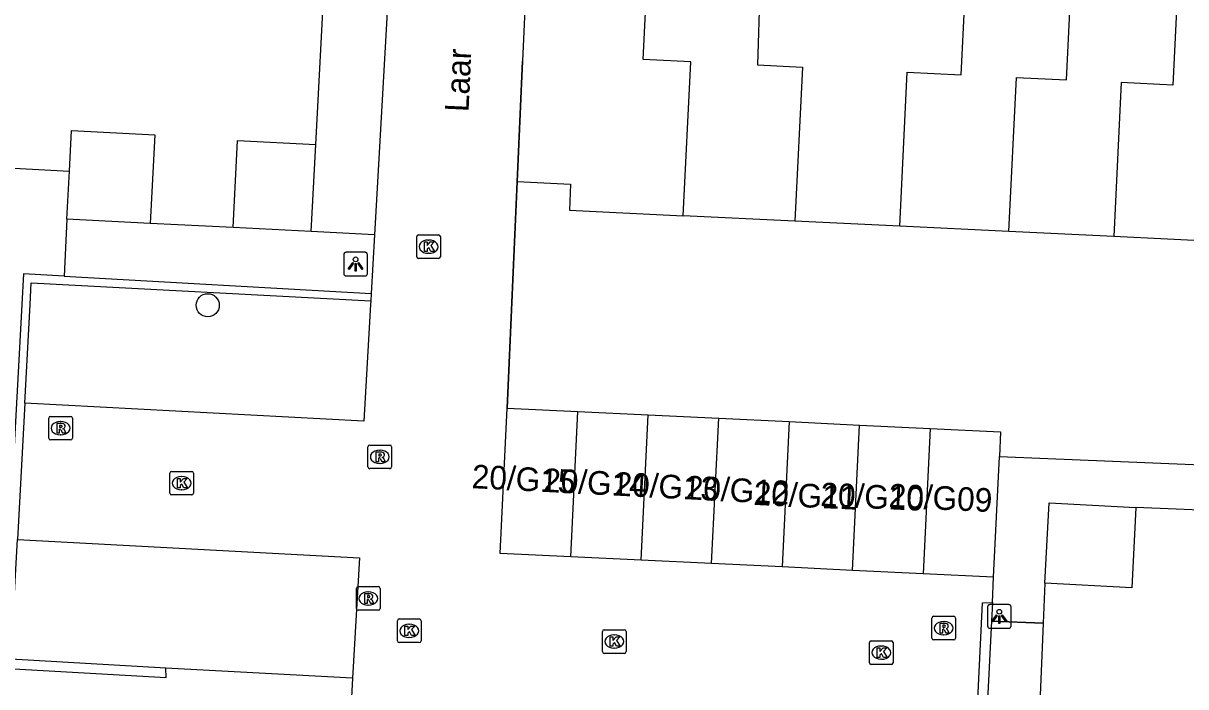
# Model space of a CAD drawing. Extents: x 162990 to 165007, y 383433 to 384336.
# Drawn here: x 164374.22 to 164423.42, y 383733.83 to 383761.91 of the extents above; entities that cross this region are included whole.
import ezdxf

# ---------------------------------------------------------------- set-up
doc = ezdxf.new("R2010")
doc.units = 0
for name, color, linetype in [('IMGEO_Boom', 7, 'Continuous'), ('IMGEO_Hek', 7, 'Continuous'), ('IMGEO_Kolk', 7, 'Continuous'), ('IMGEO_Lichtpunt', 7, 'Continuous'), ('IMGEO_Muur', 7, 'Continuous'), ('IMGEO_Openbare_ruimte_label', 7, 'Continuous'), ('IMGEO_Pand', 7, 'Continuous'), ('IMGEO_Pand_nummerreeks', 7, 'Continuous'), ('IMGEO_Parkeervlak_open', 7, 'Continuous'), ('IMGEO_Rijbaan_lokaal_open', 7, 'Continuous'), ('IMGEO_Rioolput', 7, 'Continuous'), ('IMGEO_Voetpad_open', 7, 'Continuous')]:
    doc.layers.add(name, color=color, linetype=linetype)

msp = doc.modelspace()

# ---------------------------------------------------------------- linework, layer by layer
at = {"layer": 'IMGEO_Boom'}
msp.add_circle((164382.025, 383749.973), 0.489, dxfattribs=at)
at = {"layer": 'IMGEO_Hek'}
msp.add_lwpolyline([(164415.2, 383736.602), (164417.388, 383736.51)], dxfattribs=at)
at = {"layer": 'IMGEO_Kolk'}
for p, q in [((164390.872, 383752.025), (164390.872, 383752.877)), ((164390.947, 383752.951), (164391.799, 383752.951)), ((164391.873, 383752.877), (164391.873, 383752.025)), ((164391.36, 383752.731), (164391.385, 383752.731)), ((164391.799, 383751.951), (164390.947, 383751.951)), ((164391.383, 383752.171), (164391.358, 383752.171)), ((164380.496, 383742.942), (164381.348, 383742.942)), ((164380.421, 383742.016), (164380.421, 383742.868)), ((164380.909, 383742.722), (164380.934, 383742.722)), ((164381.422, 383742.868), (164381.422, 383742.016)), ((164381.348, 383741.942), (164380.496, 383741.942)), ((164380.932, 383742.162), (164380.907, 383742.162)), ((164390.053, 383735.768), (164390.053, 383736.62)), ((164390.128, 383736.694), (164390.98, 383736.694)), ((164391.054, 383736.62), (164391.054, 383735.768)), ((164390.541, 383736.474), (164390.566, 383736.474)), ((164398.731, 383735.312), (164398.731, 383736.164)), ((164398.806, 383736.238), (164399.658, 383736.238)), ((164399.732, 383736.164), (164399.732, 383735.312)), ((164390.98, 383735.694), (164390.128, 383735.694)), ((164390.564, 383735.914), (164390.539, 383735.914)), ((164399.219, 383736.018), (164399.244, 383736.018)), ((164410.031, 383734.844), (164410.031, 383735.696)), ((164410.106, 383735.77), (164410.958, 383735.77)), ((164410.519, 383735.55), (164410.544, 383735.55)), ((164411.032, 383735.696), (164411.032, 383734.844)), ((164399.658, 383735.238), (164398.806, 383735.238)), ((164399.242, 383735.458), (164399.217, 383735.458)), ((164410.958, 383734.77), (164410.106, 383734.77)), ((164410.542, 383734.99), (164410.517, 383734.99))]:
    msp.add_line(p, q, dxfattribs=at)
for points in [[(164390.872, 383752.025), (164390.872, 383752.877)], [(164390.947, 383752.951), (164391.799, 383752.951)], [(164391.873, 383752.877), (164391.873, 383752.025)], [(164391.193, 383752.651), (164391.316, 383752.651), (164391.316, 383752.5), (164391.446, 383752.651), (164391.61, 383752.651), (164391.464, 383752.5), (164391.617, 383752.251), (164391.465, 383752.251), (164391.38, 383752.415), (164391.316, 383752.348), (164391.316, 383752.251), (164391.193, 383752.251), (164391.193, 383752.651)], [(164391.799, 383751.951), (164390.947, 383751.951)], [(164380.496, 383742.942), (164381.348, 383742.942)], [(164380.421, 383742.016), (164380.421, 383742.868)], [(164380.742, 383742.642), (164380.865, 383742.642), (164380.865, 383742.491), (164380.995, 383742.642), (164381.159, 383742.642), (164381.013, 383742.491), (164381.166, 383742.242), (164381.014, 383742.242), (164380.929, 383742.406), (164380.865, 383742.339), (164380.865, 383742.242), (164380.742, 383742.242), (164380.742, 383742.642)], [(164381.422, 383742.868), (164381.422, 383742.016)], [(164381.348, 383741.942), (164380.496, 383741.942)], [(164390.053, 383735.768), (164390.053, 383736.62)], [(164390.128, 383736.694), (164390.98, 383736.694)], [(164391.054, 383736.62), (164391.054, 383735.768)], [(164390.374, 383736.394), (164390.497, 383736.394), (164390.497, 383736.243), (164390.627, 383736.394), (164390.791, 383736.394), (164390.645, 383736.243), (164390.798, 383735.994), (164390.646, 383735.994), (164390.561, 383736.158), (164390.497, 383736.091), (164390.497, 383735.994), (164390.374, 383735.994), (164390.374, 383736.394)], [(164398.731, 383735.312), (164398.731, 383736.164)], [(164398.806, 383736.238), (164399.658, 383736.238)], [(164399.732, 383736.164), (164399.732, 383735.312)], [(164390.98, 383735.694), (164390.128, 383735.694)], [(164399.052, 383735.938), (164399.175, 383735.938), (164399.175, 383735.787), (164399.305, 383735.938), (164399.469, 383735.938), (164399.323, 383735.787), (164399.476, 383735.538), (164399.324, 383735.538), (164399.239, 383735.702), (164399.175, 383735.635), (164399.175, 383735.538), (164399.052, 383735.538), (164399.052, 383735.938)], [(164410.031, 383734.844), (164410.031, 383735.696)], [(164410.106, 383735.77), (164410.958, 383735.77)], [(164411.032, 383735.696), (164411.032, 383734.844)], [(164399.658, 383735.238), (164398.806, 383735.238)], [(164410.352, 383735.47), (164410.475, 383735.47), (164410.475, 383735.319), (164410.605, 383735.47), (164410.769, 383735.47), (164410.623, 383735.319), (164410.776, 383735.07), (164410.624, 383735.07), (164410.539, 383735.234), (164410.475, 383735.167), (164410.475, 383735.07), (164410.352, 383735.07), (164410.352, 383735.47)], [(164410.958, 383734.77), (164410.106, 383734.77)]]:
    msp.add_lwpolyline(points, dxfattribs=at)
for centre, start, end in [((164390.949, 383752.875), 91.552, 178.448), ((164390.949, 383752.875), 91.552, 178.448), ((164391.797, 383752.875), 1.552, 88.448), ((164391.797, 383752.875), 1.552, 88.448), ((164390.949, 383752.027), 181.552, 268.448), ((164390.949, 383752.027), 181.552, 268.448), ((164391.797, 383752.027), 271.552, 358.448), ((164391.797, 383752.027), 271.552, 358.448), ((164380.498, 383742.866), 91.552, 178.448), ((164380.498, 383742.866), 91.552, 178.448), ((164381.346, 383742.866), 1.552, 88.448), ((164381.346, 383742.866), 1.552, 88.448), ((164380.498, 383742.018), 181.552, 268.448), ((164380.498, 383742.018), 181.552, 268.448), ((164381.346, 383742.018), 271.552, 358.448), ((164381.346, 383742.018), 271.552, 358.448), ((164390.13, 383736.618), 91.552, 178.448), ((164390.13, 383736.618), 91.552, 178.448), ((164390.978, 383736.618), 1.552, 88.448), ((164390.978, 383736.618), 1.552, 88.448), ((164398.808, 383736.162), 91.552, 178.448), ((164398.808, 383736.162), 91.552, 178.448), ((164399.656, 383736.162), 1.552, 88.448), ((164399.656, 383736.162), 1.552, 88.448), ((164390.13, 383735.77), 181.552, 268.448), ((164390.13, 383735.77), 181.552, 268.448), ((164390.978, 383735.77), 271.552, 358.448), ((164390.978, 383735.77), 271.552, 358.448), ((164410.108, 383735.694), 91.552, 178.448), ((164410.108, 383735.694), 91.552, 178.448), ((164410.956, 383735.694), 1.552, 88.448), ((164410.956, 383735.694), 1.552, 88.448), ((164398.808, 383735.314), 181.552, 268.448), ((164398.808, 383735.314), 181.552, 268.448), ((164399.656, 383735.314), 271.552, 358.448), ((164399.656, 383735.314), 271.552, 358.448), ((164410.108, 383734.846), 181.552, 268.448), ((164410.108, 383734.846), 181.552, 268.448), ((164410.956, 383734.846), 271.552, 358.448), ((164410.956, 383734.846), 271.552, 358.448)]:
    msp.add_arc(centre, 0.0765, start, end, dxfattribs=at)
for centre, major_axis, ratio, start_param, end_param in [((164391.359, 383752.451), (-0.387, 0.002), 0.722429, 4.712389, 7.853982), ((164391.384, 383752.451), (-0.39, 0.002), 0.717154, 1.570796, 4.712389), ((164380.908, 383742.442), (-0.387, 0.002), 0.722429, 4.712389, 7.853982), ((164380.933, 383742.442), (-0.39, 0.002), 0.717154, 1.570796, 4.712389), ((164390.54, 383736.194), (-0.387, 0.002), 0.722429, 4.712389, 7.853982), ((164390.565, 383736.194), (-0.39, 0.002), 0.717154, 1.570796, 4.712389), ((164399.218, 383735.738), (-0.387, 0.002), 0.722429, 4.712389, 7.853982), ((164399.243, 383735.738), (-0.39, 0.002), 0.717154, 1.570796, 4.712389), ((164410.518, 383735.27), (-0.387, 0.002), 0.722429, 4.712389, 7.853982), ((164410.543, 383735.27), (-0.39, 0.002), 0.717154, 1.570796, 4.712389)]:
    msp.add_ellipse(centre, major_axis=major_axis, ratio=ratio, start_param=start_param, end_param=end_param, dxfattribs=at)
at = {"layer": 'IMGEO_Lichtpunt'}
for p, q in [((164387.786, 383752.117), (164387.786, 383751.31)), ((164387.786, 383752.117), (164387.786, 383751.31)), ((164388.688, 383752.212), (164387.88, 383752.212)), ((164388.688, 383752.212), (164387.88, 383752.212)), ((164388.782, 383751.31), (164388.782, 383752.117)), ((164388.782, 383751.31), (164388.782, 383752.117)), ((164387.88, 383751.216), (164388.688, 383751.216)), ((164387.88, 383751.216), (164388.688, 383751.216)), ((164415.028, 383737.205), (164415.028, 383736.398)), ((164415.028, 383737.205), (164415.028, 383736.398)), ((164415.93, 383737.3), (164415.122, 383737.3)), ((164415.93, 383737.3), (164415.122, 383737.3)), ((164416.024, 383736.398), (164416.024, 383737.205)), ((164416.024, 383736.398), (164416.024, 383737.205)), ((164415.122, 383736.304), (164415.93, 383736.304)), ((164415.122, 383736.304), (164415.93, 383736.304))]:
    msp.add_line(p, q, dxfattribs=at)
for points in [[(164388.16, 383751.781), (164388.199, 383751.753), (164388.011, 383751.491), (164387.973, 383751.518), (164388.16, 383751.781)], [(164388.372, 383751.753), (164388.41, 383751.78), (164388.597, 383751.518), (164388.558, 383751.49), (164388.372, 383751.753)], [(164388.262, 383751.733), (164388.309, 383751.733), (164388.309, 383751.411), (164388.262, 383751.411), (164388.262, 383751.733)], [(164415.402, 383736.869), (164415.441, 383736.841), (164415.253, 383736.579), (164415.215, 383736.606), (164415.402, 383736.869)], [(164415.504, 383736.821), (164415.551, 383736.821), (164415.551, 383736.499), (164415.504, 383736.499), (164415.504, 383736.821)], [(164415.614, 383736.841), (164415.652, 383736.868), (164415.839, 383736.606), (164415.8, 383736.578), (164415.614, 383736.841)]]:
    msp.add_lwpolyline(points, dxfattribs=at)
for centre in [(164388.285, 383751.915), (164415.527, 383737.003)]:
    msp.add_circle(centre, 0.0994, dxfattribs=at)
for centre, start, end in [((164387.88, 383752.117), 90, 180), ((164387.88, 383752.117), 90, 180), ((164388.688, 383752.117), 0, 90), ((164388.688, 383752.117), 0, 90), ((164387.88, 383751.31), 180, 270), ((164387.88, 383751.31), 180, 270), ((164388.688, 383751.31), 270, 0), ((164388.688, 383751.31), 270, 360), ((164415.122, 383737.205), 90, 180), ((164415.122, 383737.205), 90, 180), ((164415.93, 383737.205), 0, 90), ((164415.93, 383737.205), 0, 90), ((164415.122, 383736.398), 180, 270), ((164415.122, 383736.398), 180, 270), ((164415.93, 383736.398), 270, 0), ((164415.93, 383736.398), 270, 360)]:
    msp.add_arc(centre, 0.0946, start, end, dxfattribs=at)
at = {"layer": 'IMGEO_Muur'}
for points in [[(164394.704, 383745.621), (164395.341, 383760.303)], [(164375.943, 383751.205), (164374.233, 383751.301), (164374.163, 383750), (164373.331, 383734.608), (164380.268, 383734.219), (164380.258, 383734.614)], [(164374.284, 383745.828), (164374.508, 383750), (164374.557, 383750.921), (164388.926, 383750.156)], [(164375.943, 383751.205), (164388.944, 383750.472)], [(164388.944, 383750.472), (164388.926, 383750.156)], [(164374.284, 383745.828), (164373.97, 383740.056)], [(164380.258, 383734.614), (164373.696, 383734.999), (164373.97, 383740.056)], [(164414.599, 383732.997), (164414.822, 383737.375), (164415.24, 383737.393)], [(164415.24, 383737.393), (164415.2, 383736.602)], [(164415.2, 383736.602), (164415.017, 383732.976)]]:
    msp.add_lwpolyline(points, dxfattribs=at)
at = {"layer": 'IMGEO_Pand'}
for points in [[(164405.453, 383769.068), (164405.289, 383763.352), (164405.389, 383763.349), (164405.297, 383760.142), (164407.195, 383760.052), (164406.879, 383753.53)], [(164395.508, 383763.752), (164395.341, 383760.303), (164395.12, 383755.208)], [(164402.148, 383753.759), (164402.467, 383760.28), (164400.452, 383760.378), (164400.605, 383763.53)], [(164411.313, 383753.315), (164411.629, 383759.838), (164413.908, 383759.727), (164414.062, 383762.854)], [(164415.929, 383753.092), (164416.249, 383759.614), (164418.371, 383759.511), (164418.527, 383762.695)], [(164423.032, 383762.467), (164422.875, 383759.293), (164420.68, 383759.4), (164420.371, 383752.876)], [(164376.176, 383755.653), (164376.265, 383757.362), (164379.789, 383757.178), (164379.593, 383753.429)], [(164383.099, 383753.264), (164383.291, 383756.943), (164386.595, 383756.77)], [(164386.403, 383753.091), (164386.595, 383756.77)], [(164427.424, 383755.616), (164425.072, 383755.73), (164424.923, 383752.656), (164420.371, 383752.876)], [(164376.069, 383753.614), (164376.176, 383755.653)], [(164395.12, 383755.208), (164397.386, 383755.1), (164397.332, 383753.992), (164402.148, 383753.759)], [(164406.879, 383753.53), (164402.148, 383753.759)], [(164379.593, 383753.429), (164376.069, 383753.614)], [(164386.403, 383753.091), (164383.099, 383753.264)], [(164411.313, 383753.315), (164406.879, 383753.53)], [(164415.929, 383753.092), (164411.313, 383753.315)], [(164420.371, 383752.876), (164415.929, 383753.092)], [(164397.389, 383739.327), (164394.407, 383739.471), (164394.704, 383745.621)], [(164394.704, 383745.621), (164397.686, 383745.477)], [(164397.389, 383739.327), (164397.686, 383745.477)], [(164397.686, 383745.477), (164400.668, 383745.333)], [(164400.371, 383739.183), (164400.668, 383745.333)], [(164400.668, 383745.333), (164403.65, 383745.189)], [(164403.353, 383739.039), (164403.65, 383745.189)], [(164403.65, 383745.189), (164406.633, 383745.045)], [(164406.633, 383745.045), (164406.336, 383738.895)], [(164406.633, 383745.045), (164409.615, 383744.901)], [(164409.318, 383738.751), (164409.615, 383744.901)], [(164409.615, 383744.901), (164412.597, 383744.757)], [(164412.597, 383744.757), (164412.3, 383738.607)], [(164412.597, 383744.757), (164415.579, 383744.613), (164415.529, 383743.571)], [(164415.282, 383738.463), (164415.529, 383743.571)], [(164417.459, 383738.209), (164417.635, 383741.605), (164421.31, 383741.415)], [(164421.31, 383741.415), (164421.134, 383738.019), (164417.459, 383738.209)], [(164400.371, 383739.183), (164397.389, 383739.327)], [(164403.353, 383739.039), (164400.371, 383739.183)], [(164406.336, 383738.895), (164403.353, 383739.039)], [(164409.318, 383738.751), (164406.336, 383738.895)], [(164412.3, 383738.607), (164409.318, 383738.751)], [(164415.282, 383738.463), (164412.3, 383738.607)]]:
    msp.add_lwpolyline(points, dxfattribs=at)
at = {"layer": 'IMGEO_Parkeervlak_open'}
msp.add_lwpolyline([(164386.595, 383756.77), (164386.971, 383763.761)], dxfattribs=at)
at = {"layer": 'IMGEO_Rijbaan_lokaal_open'}
for points in [[(164389.891, 383767.111), (164389.086, 383752.947)], [(164395.12, 383755.208), (164394.704, 383745.621)], [(164389.086, 383752.947), (164388.944, 383750.472)], [(164388.926, 383750.156), (164388.917, 383750), (164388.636, 383745.064), (164374.284, 383745.828)], [(164373.97, 383740.056), (164388.449, 383739.285), (164388.158, 383734.193)], [(164415.24, 383737.393), (164415.282, 383738.463)], [(164388.158, 383734.193), (164388.081, 383732.843)]]:
    msp.add_lwpolyline(points, dxfattribs=at)
at = {"layer": 'IMGEO_Rioolput'}
for p, q in [((164375.296, 383744.344), (164375.296, 383745.196)), ((164375.371, 383745.27), (164376.223, 383745.27)), ((164375.784, 383745.05), (164375.809, 383745.05)), ((164376.297, 383745.196), (164376.297, 383744.344)), ((164375.807, 383744.49), (164375.782, 383744.49)), ((164376.223, 383744.27), (164375.371, 383744.27)), ((164388.808, 383743.13), (164388.808, 383743.982)), ((164388.883, 383744.056), (164389.735, 383744.056)), ((164389.809, 383743.982), (164389.809, 383743.13)), ((164389.296, 383743.836), (164389.321, 383743.836)), ((164389.735, 383743.056), (164388.883, 383743.056)), ((164389.319, 383743.276), (164389.294, 383743.276)), ((164388.395, 383738.062), (164389.247, 383738.062)), ((164388.32, 383737.136), (164388.32, 383737.988)), ((164388.808, 383737.842), (164388.833, 383737.842)), ((164389.321, 383737.988), (164389.321, 383737.136)), ((164389.247, 383737.062), (164388.395, 383737.062)), ((164388.831, 383737.282), (164388.806, 383737.282)), ((164412.674, 383735.882), (164412.674, 383736.734)), ((164412.749, 383736.808), (164413.601, 383736.808)), ((164413.162, 383736.588), (164413.187, 383736.588)), ((164413.675, 383736.734), (164413.675, 383735.882)), ((164413.185, 383736.028), (164413.16, 383736.028)), ((164413.601, 383735.808), (164412.749, 383735.808))]:
    msp.add_line(p, q, dxfattribs=at)
for points in [[(164375.296, 383744.344), (164375.296, 383745.196)], [(164375.371, 383745.27), (164376.223, 383745.27)], [(164375.885, 383744.968), (164375.633, 383744.97), (164375.633, 383744.57)], [(164375.811, 383744.889), (164375.757, 383744.889), (164375.757, 383744.808)], [(164376.297, 383745.196), (164376.297, 383744.344)], [(164375.633, 383744.57), (164375.757, 383744.57), (164375.757, 383744.732), (164375.768, 383744.732)], [(164375.757, 383744.808), (164375.809, 383744.808)], [(164375.815, 383744.703), (164375.886, 383744.57), (164376.026, 383744.57), (164375.961, 383744.696)], [(164376.223, 383744.27), (164375.371, 383744.27)], [(164388.808, 383743.13), (164388.808, 383743.982)], [(164388.883, 383744.056), (164389.735, 383744.056)], [(164389.809, 383743.982), (164389.809, 383743.13)], [(164389.397, 383743.754), (164389.145, 383743.756), (164389.145, 383743.356)], [(164389.145, 383743.356), (164389.269, 383743.356), (164389.269, 383743.518), (164389.28, 383743.518)], [(164389.323, 383743.675), (164389.269, 383743.675), (164389.269, 383743.594)], [(164389.269, 383743.594), (164389.321, 383743.594)], [(164389.327, 383743.489), (164389.398, 383743.356), (164389.538, 383743.356), (164389.473, 383743.482)], [(164389.735, 383743.056), (164388.883, 383743.056)], [(164388.395, 383738.062), (164389.247, 383738.062)], [(164388.32, 383737.136), (164388.32, 383737.988)], [(164388.909, 383737.76), (164388.657, 383737.762), (164388.657, 383737.362)], [(164388.657, 383737.362), (164388.781, 383737.362), (164388.781, 383737.524), (164388.792, 383737.524)], [(164388.835, 383737.681), (164388.781, 383737.681), (164388.781, 383737.6)], [(164388.781, 383737.6), (164388.833, 383737.6)], [(164389.321, 383737.988), (164389.321, 383737.136)], [(164389.247, 383737.062), (164388.395, 383737.062)], [(164388.839, 383737.495), (164388.91, 383737.362), (164389.05, 383737.362), (164388.985, 383737.488)], [(164412.674, 383735.882), (164412.674, 383736.734)], [(164412.749, 383736.808), (164413.601, 383736.808)], [(164413.675, 383736.734), (164413.675, 383735.882)], [(164413.263, 383736.506), (164413.011, 383736.508), (164413.011, 383736.108)], [(164413.011, 383736.108), (164413.135, 383736.108), (164413.135, 383736.27), (164413.146, 383736.27)], [(164413.189, 383736.427), (164413.135, 383736.427), (164413.135, 383736.346)], [(164413.135, 383736.346), (164413.187, 383736.346)], [(164413.193, 383736.241), (164413.264, 383736.108), (164413.404, 383736.108), (164413.339, 383736.234)], [(164413.601, 383735.808), (164412.749, 383735.808)]]:
    msp.add_lwpolyline(points, dxfattribs=at)
for centre, radius, start, end in [((164375.373, 383745.194), 0.0765, 91.552, 178.448), ((164375.373, 383745.194), 0.0765, 91.552, 178.448), ((164375.817, 383744.793), 0.0964, 77.0061, 93.1865), ((164375.831, 383744.85), 0.0378, 276.6634, 79.6772), ((164375.884, 383744.858), 0.109, 350.3612, 89.416), ((164376.221, 383745.194), 0.0765, 1.552, 88.448), ((164376.221, 383745.194), 0.0765, 1.552, 88.448), ((164375.767, 383744.679), 0.0533, 26.0293, 88.6989), ((164375.793, 383744.997), 0.19, 274.7715, 282.9687), ((164375.882, 383744.858), 0.112, 277.5842, 350.9817), ((164375.866, 383744.643), 0.108, 29.5134, 73.7905), ((164375.373, 383744.346), 0.0765, 181.552, 268.448), ((164375.373, 383744.346), 0.0765, 181.552, 268.448), ((164376.221, 383744.346), 0.0765, 271.552, 358.448), ((164376.221, 383744.346), 0.0765, 271.552, 358.448), ((164388.885, 383743.98), 0.0765, 91.552, 178.448), ((164388.885, 383743.98), 0.0765, 91.552, 178.448), ((164389.733, 383743.98), 0.0765, 1.552, 88.448), ((164389.733, 383743.98), 0.0765, 1.552, 88.448), ((164389.279, 383743.465), 0.0533, 26.0293, 88.6989), ((164389.305, 383743.783), 0.19, 274.7715, 282.9687), ((164389.329, 383743.579), 0.0964, 77.0061, 93.1865), ((164389.343, 383743.636), 0.0378, 276.6634, 79.6772), ((164389.396, 383743.644), 0.109, 350.3612, 89.416), ((164389.394, 383743.644), 0.112, 277.5842, 350.9817), ((164389.378, 383743.429), 0.108, 29.5134, 73.7905), ((164388.885, 383743.132), 0.0765, 181.552, 268.448), ((164388.885, 383743.132), 0.0765, 181.552, 268.448), ((164389.733, 383743.132), 0.0765, 271.552, 358.448), ((164389.733, 383743.132), 0.0765, 271.552, 358.448), ((164388.397, 383737.986), 0.0765, 91.552, 178.448), ((164388.397, 383737.986), 0.0765, 91.552, 178.448), ((164389.245, 383737.986), 0.0765, 1.552, 88.448), ((164389.245, 383737.986), 0.0765, 1.552, 88.448), ((164388.791, 383737.471), 0.0533, 26.0293, 88.6989), ((164388.817, 383737.789), 0.19, 274.7715, 282.9687), ((164388.841, 383737.585), 0.0964, 77.0061, 93.1865), ((164388.855, 383737.642), 0.0378, 276.6634, 79.6772), ((164388.908, 383737.65), 0.109, 350.3612, 89.416), ((164388.906, 383737.65), 0.112, 277.5842, 350.9817), ((164388.89, 383737.435), 0.108, 29.5134, 73.7905), ((164388.397, 383737.138), 0.0765, 181.552, 268.448), ((164388.397, 383737.138), 0.0765, 181.552, 268.448), ((164389.245, 383737.138), 0.0765, 271.552, 358.448), ((164389.245, 383737.138), 0.0765, 271.552, 358.448), ((164412.751, 383736.732), 0.0765, 91.552, 178.448), ((164412.751, 383736.732), 0.0765, 91.552, 178.448), ((164413.599, 383736.732), 0.0765, 1.552, 88.448), ((164413.599, 383736.732), 0.0765, 1.552, 88.448), ((164413.145, 383736.217), 0.0533, 26.0293, 88.6989), ((164413.171, 383736.535), 0.19, 274.7715, 282.9687), ((164413.195, 383736.331), 0.0964, 77.0061, 93.1865), ((164413.209, 383736.388), 0.0378, 276.6634, 79.6772), ((164413.262, 383736.396), 0.109, 350.3612, 89.416), ((164413.26, 383736.396), 0.112, 277.5842, 350.9817), ((164413.244, 383736.181), 0.108, 29.5134, 73.7905), ((164412.751, 383735.884), 0.0765, 181.552, 268.448), ((164412.751, 383735.884), 0.0765, 181.552, 268.448), ((164413.599, 383735.884), 0.0765, 271.552, 358.448), ((164413.599, 383735.884), 0.0765, 271.552, 358.448)]:
    msp.add_arc(centre, radius, start, end, dxfattribs=at)
for centre, major_axis, ratio, start_param, end_param in [((164375.783, 383744.77), (-0.387, 0.002), 0.722429, 4.712389, 7.853982), ((164375.808, 383744.77), (-0.39, 0.002), 0.717154, 1.570796, 4.712389), ((164389.295, 383743.556), (-0.387, 0.002), 0.722429, 4.712389, 7.853982), ((164389.32, 383743.556), (-0.39, 0.002), 0.717154, 1.570796, 4.712389), ((164388.807, 383737.562), (-0.387, 0.002), 0.722429, 4.712389, 7.853982), ((164388.832, 383737.562), (-0.39, 0.002), 0.717154, 1.570796, 4.712389), ((164413.161, 383736.308), (-0.387, 0.002), 0.722429, 4.712389, 7.853982), ((164413.186, 383736.308), (-0.39, 0.002), 0.717154, 1.570796, 4.712389)]:
    msp.add_ellipse(centre, major_axis=major_axis, ratio=ratio, start_param=start_param, end_param=end_param, dxfattribs=at)
at = {"layer": 'IMGEO_Voetpad_open'}
for points in [[(164359.698, 383756.531), (164376.176, 383755.653)], [(164376.069, 383753.614), (164375.943, 383751.205)], [(164383.099, 383753.264), (164379.593, 383753.429)], [(164389.086, 383752.947), (164386.403, 383753.091)], [(164415.529, 383743.571), (164441.155, 383742.509)], [(164429.842, 383741.053), (164421.31, 383741.415)], [(164417.459, 383738.209), (164417.388, 383736.51)], [(164417.388, 383736.51), (164415.2, 383736.602)], [(164417.388, 383736.51), (164417.26, 383733.459)], [(164388.158, 383734.193), (164380.258, 383734.614)]]:
    msp.add_lwpolyline(points, dxfattribs=at)

# ---------------------------------------------------------------- texts
at = {"layer": 'IMGEO_Openbare_ruimte_label'}
msp.add_text('Laar', height=1, rotation=87.3636, dxfattribs=at).set_placement((164393.063, 383758.136))
at = {"layer": 'IMGEO_Pand_nummerreeks'}
for s, rotation, p in [('20/G15', 357.0391, (164393.181, 383742.232)), ('20/G14', 357.0391, (164396.202, 383742.076)), ('20/G13', 357.0391, (164399.223, 383741.92)), ('20/G12', 357.0391, (164402.237, 383741.764)), ('20/G11', 357.3145, (164405.11, 383741.524)), ('20/G10', 357.3145, (164407.936, 383741.474)), ('20/G09', 357.3145, (164410.826, 383741.423))]:
    msp.add_text(s, height=1, rotation=rotation, dxfattribs=at).set_placement(p)

doc.saveas('drawing.dxf')
